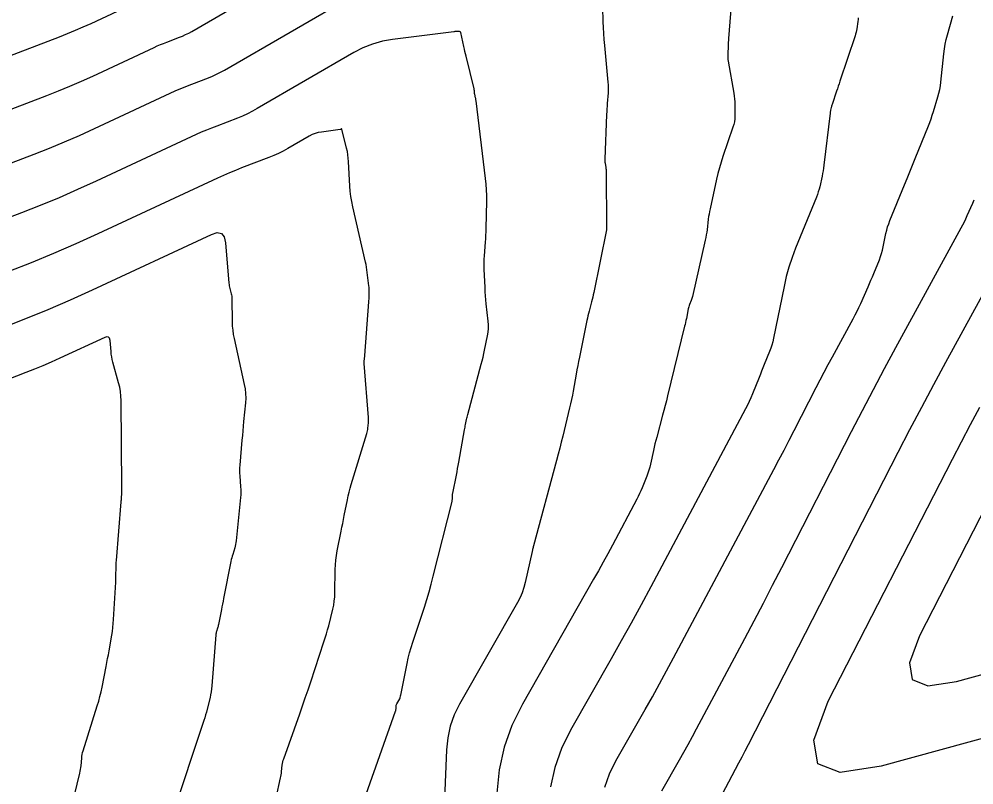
# Model space of a CAD drawing. Extents: x 1354696 to 1366163, y 660729 to 670380.
# Drawn here: x 1360163.1 to 1360216.4, y 664022.5 to 664065.2 of the extents above; entities that cross this region are included whole.
import ezdxf

# ---------------------------------------------------------------- set-up
doc = ezdxf.new("R2010")
doc.units = 0
doc.layers.add('R_Contours', color=7, linetype='Continuous')

msp = doc.modelspace()

# ---------------------------------------------------------------- linework, layer by layer
at = {"layer": 'R_Contours'}
for points in [[(1360153.347, 664056.628), (1360164.675, 664060.962), (1360165.32, 664061.215), (1360165.961, 664061.48), (1360166.598, 664061.756), (1360167.229, 664062.043), (1360170.661, 664063.64), (1360170.833, 664063.718), (1360171.007, 664063.793), (1360171.182, 664063.866), (1360171.358, 664063.934), (1360172.066, 664064.204), (1360172.241, 664064.275), (1360172.413, 664064.352), (1360172.582, 664064.437), (1360172.748, 664064.529), (1360185.866, 664072.148)], [(1360149.073, 664051.989), (1360163.964, 664057.686), (1360164.813, 664058.019), (1360165.656, 664058.367), (1360166.492, 664058.73), (1360167.322, 664059.108), (1360171.834, 664061.207), (1360172.06, 664061.31), (1360172.289, 664061.409), (1360172.519, 664061.504), (1360172.75, 664061.594), (1360173.681, 664061.948), (1360173.912, 664062.041), (1360174.138, 664062.144), (1360174.36, 664062.255), (1360174.577, 664062.375), (1360185.559, 664068.754)], [(1360202.923, 664067.179), (1360202.691, 664064.135), (1360202.683, 664064.029), (1360202.677, 664063.923), (1360202.671, 664063.817), (1360202.666, 664063.711), (1360202.648, 664063.286), (1360202.646, 664063.18), (1360202.65, 664063.074), (1360202.659, 664062.969), (1360202.675, 664062.864), (1360202.98, 664061.077), (1360203.004, 664060.92), (1360203.021, 664060.762), (1360203.032, 664060.604), (1360203.036, 664060.445), (1360203.04, 664059.808), (1360203.034, 664059.65), (1360203.015, 664059.494), (1360202.983, 664059.34), (1360202.938, 664059.188), (1360202.375, 664057.549), (1360202.273, 664057.235), (1360202.179, 664056.919), (1360202.094, 664056.601), (1360202.019, 664056.28), (1360201.656, 664054.633), (1360201.626, 664054.489), (1360201.6, 664054.344), (1360201.578, 664054.199), (1360201.558, 664054.053), (1360201.489, 664053.469), (1360201.47, 664053.323), (1360201.447, 664053.178), (1360201.42, 664053.034), (1360201.39, 664052.89), (1360200.681, 664049.751), (1360200.666, 664049.691), (1360200.649, 664049.632), (1360200.629, 664049.574), (1360200.607, 664049.517), (1360200.514, 664049.289), (1360200.493, 664049.231), (1360200.474, 664049.173), (1360200.457, 664049.114), (1360200.444, 664049.054), (1360200.336, 664048.517), (1360200.313, 664048.407), (1360200.289, 664048.298), (1360200.264, 664048.189), (1360200.238, 664048.08), (1360199.29, 664044.192), (1360199.223, 664043.924), (1360199.155, 664043.656), (1360199.086, 664043.389), (1360199.015, 664043.122), (1360198.682, 664041.886), (1360198.634, 664041.704), (1360198.588, 664041.521), (1360198.545, 664041.338), (1360198.505, 664041.154), (1360198.341, 664040.395), (1360198.301, 664040.224), (1360198.253, 664040.054), (1360198.197, 664039.887), (1360198.135, 664039.723), (1360197.871, 664039.068), (1360197.803, 664038.906), (1360197.731, 664038.745), (1360197.654, 664038.586), (1360197.574, 664038.43), (1360196.212, 664035.868), (1360195.956, 664035.39), (1360195.696, 664034.914), (1360195.433, 664034.44), (1360195.166, 664033.968), (1360191.194, 664026.994), (1360190.611, 664025.816), (1360190.179, 664024.595), (1360189.899, 664023.331), (1360189.77, 664022.024)], [(1360195.639, 664066.72), (1360195.682, 664065.075), (1360195.693, 664064.741), (1360195.711, 664064.407), (1360195.735, 664064.074), (1360195.764, 664063.741), (1360195.965, 664061.696), (1360195.977, 664061.547), (1360195.982, 664061.398), (1360195.98, 664061.249), (1360195.972, 664061.099), (1360195.926, 664060.502), (1360195.916, 664060.353), (1360195.906, 664060.204), (1360195.898, 664060.054), (1360195.891, 664059.905), (1360195.785, 664057.413), (1360195.784, 664057.353), (1360195.786, 664057.294), (1360195.792, 664057.235), (1360195.8, 664057.176), (1360195.841, 664056.94), (1360195.849, 664056.881), (1360195.856, 664056.821), (1360195.86, 664056.762), (1360195.861, 664056.702), (1360195.879, 664053.615), (1360195.88, 664053.601), (1360195.88, 664053.587), (1360195.88, 664053.573), (1360195.881, 664053.559), (1360195.884, 664053.48), (1360195.884, 664053.472), (1360195.885, 664053.462), (1360195.885, 664053.456), (1360195.171, 664049.964), (1360195.143, 664049.833), (1360195.114, 664049.703), (1360195.082, 664049.572), (1360195.048, 664049.443), (1360194.91, 664048.924), (1360194.876, 664048.795), (1360194.845, 664048.664), (1360194.815, 664048.534), (1360194.787, 664048.403), (1360194.373, 664046.358), (1360194.326, 664046.122), (1360194.28, 664045.886), (1360194.236, 664045.65), (1360194.193, 664045.413), (1360194.024, 664044.465), (1360193.98, 664044.229), (1360193.932, 664043.993), (1360193.88, 664043.758), (1360193.825, 664043.524), (1360193.442, 664041.955), (1360193.358, 664041.615), (1360193.272, 664041.277), (1360193.184, 664040.938), (1360193.095, 664040.601), (1360191.812, 664035.84), (1360191.805, 664035.814), (1360191.798, 664035.787), (1360191.792, 664035.76), (1360191.786, 664035.733), (1360191.763, 664035.625), (1360191.757, 664035.597), (1360191.751, 664035.57), (1360191.745, 664035.543), (1360191.739, 664035.516), (1360191.354, 664033.794), (1360191.277, 664033.501), (1360191.18, 664033.217), (1360191.061, 664032.942), (1360190.921, 664032.674), (1360187.691, 664027.002), (1360187.392, 664026.398), (1360187.17, 664025.771), (1360187.027, 664025.122), (1360186.96, 664024.451), (1360186.851, 664021.722)], [(1360157.622, 664061.267), (1360165.385, 664064.237), (1360165.827, 664064.411), (1360166.267, 664064.592), (1360166.703, 664064.781), (1360167.136, 664064.978), (1360169.488, 664066.073)], [(1360209.917, 664065.289), (1360209.915, 664065.188), (1360209.904, 664065.087), (1360209.843, 664064.683), (1360209.826, 664064.582), (1360209.804, 664064.483), (1360209.779, 664064.384), (1360209.748, 664064.287), (1360208.903, 664061.747), (1360208.857, 664061.609), (1360208.811, 664061.471), (1360208.764, 664061.333), (1360208.717, 664061.196), (1360208.46, 664060.448), (1360208.447, 664060.409), (1360208.436, 664060.37), (1360208.425, 664060.33), (1360208.416, 664060.29), (1360208.381, 664060.13), (1360208.372, 664060.09), (1360208.365, 664060.05), (1360208.359, 664060.01), (1360208.353, 664059.969), (1360208.009, 664057.061), (1360207.989, 664056.91), (1360207.965, 664056.76), (1360207.938, 664056.611), (1360207.906, 664056.462), (1360207.772, 664055.869), (1360207.736, 664055.722), (1360207.693, 664055.576), (1360207.645, 664055.433), (1360207.591, 664055.291), (1360206.427, 664052.434), (1360206.229, 664051.914), (1360206.056, 664051.386), (1360205.909, 664050.851), (1360205.786, 664050.309), (1360205.204, 664047.412), (1360205.161, 664047.222), (1360205.109, 664047.035), (1360205.049, 664046.851), (1360204.979, 664046.669), (1360204.684, 664045.946), (1360204.611, 664045.766), (1360204.537, 664045.585), (1360204.464, 664045.404), (1360204.391, 664045.223), (1360204.02, 664044.304), (1360203.932, 664044.092), (1360203.837, 664043.883), (1360203.738, 664043.675), (1360203.632, 664043.471), (1360198.354, 664033.542), (1360197.812, 664032.532), (1360197.263, 664031.526), (1360196.707, 664030.523), (1360196.143, 664029.525), (1360193.873, 664025.541), (1360193.371, 664024.526), (1360192.999, 664023.474), (1360192.758, 664022.384)], [(1360195.787, 664022.361), (1360196.054, 664023.115), (1360196.413, 664023.842), (1360198.039, 664026.697), (1360198.443, 664027.412), (1360198.842, 664028.13), (1360199.235, 664028.851), (1360199.624, 664029.575), (1360205.217, 664040.097), (1360205.503, 664040.636), (1360205.786, 664041.177), (1360206.067, 664041.718), (1360206.347, 664042.261), (1360207.575, 664044.658), (1360207.797, 664045.088), (1360208.022, 664045.516), (1360208.25, 664045.943), (1360208.48, 664046.368), (1360209.644, 664048.5), (1360209.755, 664048.71), (1360209.862, 664048.921), (1360209.965, 664049.134), (1360210.063, 664049.35), (1360210.475, 664050.284), (1360210.555, 664050.468), (1360210.634, 664050.653), (1360210.712, 664050.838), (1360210.789, 664051.024), (1360211.101, 664051.789), (1360211.169, 664051.966), (1360211.227, 664052.146), (1360211.278, 664052.328), (1360211.319, 664052.513), (1360211.469, 664053.256), (1360211.511, 664053.441), (1360211.561, 664053.623), (1360211.62, 664053.803), (1360211.687, 664053.98), (1360212.496, 664055.965), (1360212.646, 664056.334), (1360212.796, 664056.703), (1360212.946, 664057.071), (1360213.096, 664057.44), (1360213.835, 664059.258), (1360213.913, 664059.456), (1360213.986, 664059.655), (1360214.055, 664059.857), (1360214.12, 664060.059), (1360214.369, 664060.874), (1360214.426, 664061.079), (1360214.473, 664061.286), (1360214.509, 664061.495), (1360214.536, 664061.705), (1360214.693, 664063.286), (1360214.726, 664063.553), (1360214.77, 664063.818), (1360214.825, 664064.081), (1360214.892, 664064.342), (1360215.19, 664065.404)], [(1360180.84, 664017.351), (1360184.118, 664026.6), (1360184.129, 664026.634), (1360184.137, 664026.668), (1360184.142, 664026.702), (1360184.145, 664026.737), (1360184.151, 664026.879), (1360184.154, 664026.914), (1360184.161, 664026.947), (1360184.173, 664026.98), (1360184.188, 664027.011), (1360184.353, 664027.301), (1360184.362, 664027.317), (1360184.369, 664027.333), (1360184.375, 664027.35), (1360184.379, 664027.367), (1360184.395, 664027.438), (1360184.399, 664027.456), (1360184.403, 664027.473), (1360184.406, 664027.491), (1360184.41, 664027.509), (1360184.765, 664029.272), (1360184.83, 664029.57), (1360184.903, 664029.866), (1360184.986, 664030.16), (1360185.078, 664030.452), (1360185.728, 664032.416), (1360185.864, 664032.842), (1360185.993, 664033.269), (1360186.113, 664033.699), (1360186.225, 664034.132), (1360187.27, 664038.313), (1360187.279, 664038.351), (1360187.285, 664038.389), (1360187.289, 664038.427), (1360187.29, 664038.465), (1360187.292, 664038.619), (1360187.294, 664038.658), (1360187.297, 664038.696), (1360187.302, 664038.734), (1360187.308, 664038.772), (1360187.511, 664039.778), (1360187.546, 664039.959), (1360187.581, 664040.139), (1360187.615, 664040.32), (1360187.648, 664040.501), (1360187.97, 664042.308), (1360187.983, 664042.379), (1360187.996, 664042.45), (1360188.01, 664042.521), (1360188.024, 664042.592), (1360188.081, 664042.874), (1360188.096, 664042.945), (1360188.112, 664043.015), (1360188.129, 664043.085), (1360188.147, 664043.155), (1360188.897, 664045.963), (1360188.948, 664046.161), (1360188.997, 664046.359), (1360189.042, 664046.558), (1360189.084, 664046.757), (1360189.248, 664047.556), (1360189.281, 664047.757), (1360189.298, 664047.958), (1360189.299, 664048.159), (1360189.284, 664048.362), (1360189.177, 664049.324), (1360189.154, 664049.552), (1360189.135, 664049.781), (1360189.119, 664050.009), (1360189.108, 664050.239), (1360189.068, 664051.261), (1360189.063, 664051.451), (1360189.064, 664051.641), (1360189.07, 664051.83), (1360189.082, 664052.02), (1360189.139, 664052.778), (1360189.152, 664052.968), (1360189.163, 664053.158), (1360189.171, 664053.348), (1360189.176, 664053.538), (1360189.208, 664055.064), (1360189.209, 664055.382), (1360189.199, 664055.699), (1360189.177, 664056.015), (1360189.144, 664056.331), (1360188.609, 664060.659), (1360188.603, 664060.702), (1360188.596, 664060.744), (1360188.588, 664060.786), (1360188.579, 664060.828), (1360188.532, 664061.031), (1360188.527, 664061.055), (1360188.523, 664061.08), (1360188.52, 664061.104), (1360188.519, 664061.129), (1360188.513, 664061.228), (1360188.512, 664061.252), (1360188.509, 664061.277), (1360188.504, 664061.301), (1360188.499, 664061.325), (1360188.053, 664063.145), (1360188.021, 664063.279), (1360187.99, 664063.413), (1360187.959, 664063.547), (1360187.929, 664063.681), (1360187.758, 664064.465), (1360187.755, 664064.476), (1360187.75, 664064.485), (1360187.743, 664064.493), (1360187.734, 664064.499), (1360187.694, 664064.522), (1360187.684, 664064.527), (1360187.674, 664064.53), (1360187.663, 664064.532), (1360187.652, 664064.532), (1360187.487, 664064.523), (1360187.456, 664064.522), (1360187.425, 664064.519), (1360187.394, 664064.516), (1360187.362, 664064.512), (1360183.952, 664064.079), (1360183.382, 664063.978), (1360182.831, 664063.822), (1360182.299, 664063.611), (1360181.785, 664063.346), (1360176.407, 664060.222), (1360176.137, 664060.073), (1360175.862, 664059.935), (1360175.582, 664059.808), (1360175.296, 664059.693), (1360174.143, 664059.254), (1360173.856, 664059.142), (1360173.57, 664059.024), (1360173.287, 664058.902), (1360173.007, 664058.774), (1360167.416, 664056.173), (1360166.387, 664055.705), (1360165.35, 664055.255), (1360164.306, 664054.824), (1360163.254, 664054.411), (1360141.572, 664046.115)], [(1360177.457, 664021.768), (1360177.703, 664022.881), (1360177.722, 664022.97), (1360177.737, 664023.06), (1360177.751, 664023.15), (1360177.761, 664023.241), (1360177.799, 664023.604), (1360177.811, 664023.694), (1360177.828, 664023.783), (1360177.851, 664023.871), (1360177.879, 664023.957), (1360178.776, 664026.462), (1360178.933, 664026.905), (1360179.087, 664027.349), (1360179.239, 664027.794), (1360179.388, 664028.24), (1360180.127, 664030.471), (1360180.198, 664030.696), (1360180.266, 664030.921), (1360180.33, 664031.148), (1360180.389, 664031.376), (1360180.617, 664032.29), (1360180.668, 664032.519), (1360180.704, 664032.75), (1360180.728, 664032.983), (1360180.738, 664033.218), (1360180.755, 664034.512), (1360180.764, 664034.773), (1360180.786, 664035.032), (1360180.819, 664035.29), (1360180.865, 664035.547), (1360181.086, 664036.647), (1360181.129, 664036.866), (1360181.173, 664037.084), (1360181.217, 664037.303), (1360181.26, 664037.522), (1360181.433, 664038.397), (1360181.479, 664038.615), (1360181.531, 664038.832), (1360181.588, 664039.047), (1360181.651, 664039.261), (1360182.521, 664042.094), (1360182.541, 664042.167), (1360182.558, 664042.24), (1360182.571, 664042.314), (1360182.581, 664042.389), (1360182.611, 664042.689), (1360182.617, 664042.764), (1360182.619, 664042.839), (1360182.618, 664042.914), (1360182.614, 664042.99), (1360182.365, 664046.007), (1360182.364, 664046.015), (1360182.364, 664046.022), (1360182.364, 664046.029), (1360182.365, 664046.037), (1360182.368, 664046.073), (1360182.37, 664046.095), (1360182.39, 664046.299), (1360182.393, 664046.336), (1360182.397, 664046.372), (1360182.4, 664046.409), (1360182.402, 664046.445), (1360182.63, 664049.439), (1360182.635, 664049.514), (1360182.64, 664049.589), (1360182.643, 664049.663), (1360182.645, 664049.738), (1360182.651, 664050.037), (1360182.651, 664050.112), (1360182.649, 664050.187), (1360182.644, 664050.261), (1360182.636, 664050.335), (1360182.544, 664051.077), (1360182.524, 664051.225), (1360182.5, 664051.373), (1360182.472, 664051.519), (1360182.441, 664051.665), (1360181.731, 664054.753), (1360181.672, 664055.038), (1360181.626, 664055.324), (1360181.592, 664055.612), (1360181.57, 664055.902), (1360181.499, 664057.273), (1360181.485, 664057.46), (1360181.462, 664057.645), (1360181.43, 664057.828), (1360181.39, 664058.011), (1360181.128, 664059.082), (1360181.125, 664059.09), (1360181.12, 664059.094), (1360181.114, 664059.094), (1360181.107, 664059.09), (1360181.073, 664059.067), (1360181.065, 664059.062), (1360181.056, 664059.058), (1360181.047, 664059.055), (1360181.037, 664059.053), (1360179.98, 664058.919), (1360179.803, 664058.887), (1360179.632, 664058.839), (1360179.467, 664058.774), (1360179.308, 664058.691), (1360178.105, 664057.993), (1360177.85, 664057.851), (1360177.59, 664057.721), (1360177.324, 664057.601), (1360177.054, 664057.491), (1360175.535, 664056.914), (1360175.192, 664056.78), (1360174.852, 664056.64), (1360174.515, 664056.494), (1360174.18, 664056.341), (1360167.509, 664053.237), (1360166.281, 664052.679), (1360165.045, 664052.143), (1360163.799, 664051.628), (1360162.543, 664051.135)], [(1360216.374, 664055.11), (1360216.294, 664054.936), (1360215.984, 664054.234), (1360215.905, 664054.059), (1360215.822, 664053.887), (1360215.736, 664053.716), (1360215.646, 664053.547), (1360212.009, 664046.884), (1360211.376, 664045.715), (1360210.75, 664044.543), (1360210.133, 664043.366), (1360209.523, 664042.185), (1360205.638, 664034.604), (1360205.127, 664033.612), (1360204.612, 664032.621), (1360204.094, 664031.632), (1360203.571, 664030.646), (1360200.893, 664025.608), (1360200.659, 664025.17), (1360200.421, 664024.735), (1360200.18, 664024.301), (1360199.936, 664023.869), (1360198.953, 664022.144)], [(1360162.233, 664048.012), (1360163.492, 664048.507), (1360164.742, 664049.023), (1360165.983, 664049.561), (1360167.214, 664050.121), (1360173.845, 664053.207), (1360174.169, 664053.306), (1360174.409, 664053.261), (1360174.566, 664053.074), (1360174.64, 664052.744), (1360174.823, 664050.487), (1360174.831, 664050.412), (1360174.842, 664050.338), (1360174.857, 664050.264), (1360174.875, 664050.191), (1360174.956, 664049.9), (1360174.974, 664049.827), (1360174.986, 664049.753), (1360174.994, 664049.678), (1360174.997, 664049.603), (1360175.006, 664048.332), (1360175.014, 664048.096), (1360175.035, 664047.861), (1360175.068, 664047.628), (1360175.113, 664047.396), (1360175.684, 664044.841), (1360175.731, 664044.585), (1360175.757, 664044.329), (1360175.763, 664044.071), (1360175.748, 664043.812), (1360175.647, 664042.773), (1360175.622, 664042.513), (1360175.598, 664042.253), (1360175.574, 664041.994), (1360175.551, 664041.734), (1360175.431, 664040.338), (1360175.421, 664040.187), (1360175.417, 664040.036), (1360175.42, 664039.884), (1360175.43, 664039.733), (1360175.48, 664039.128), (1360175.489, 664038.976), (1360175.491, 664038.825), (1360175.486, 664038.674), (1360175.474, 664038.523), (1360175.229, 664036.107), (1360175.217, 664036.009), (1360175.2, 664035.912), (1360175.178, 664035.817), (1360175.151, 664035.722), (1360175.036, 664035.346), (1360175.008, 664035.251), (1360174.983, 664035.156), (1360174.96, 664035.06), (1360174.939, 664034.964), (1360174.53, 664032.895), (1360174.499, 664032.74), (1360174.469, 664032.584), (1360174.438, 664032.428), (1360174.408, 664032.273), (1360174.244, 664031.437), (1360174.233, 664031.388), (1360174.222, 664031.34), (1360174.209, 664031.292), (1360174.194, 664031.244), (1360174.134, 664031.053), (1360174.12, 664031.006), (1360174.11, 664030.957), (1360174.101, 664030.908), (1360174.096, 664030.859), (1360173.876, 664028.019), (1360173.859, 664027.854), (1360173.837, 664027.69), (1360173.807, 664027.527), (1360173.771, 664027.365), (1360173.613, 664026.72), (1360173.572, 664026.559), (1360173.528, 664026.399), (1360173.48, 664026.24), (1360173.429, 664026.082), (1360171.635, 664020.717)], [(1360202.163, 664021.641), (1360203.087, 664023.38), (1360203.268, 664023.72), (1360203.446, 664024.061), (1360203.624, 664024.403), (1360203.801, 664024.746), (1360212.157, 664041.052), (1360212.809, 664042.315), (1360213.47, 664043.574), (1360214.139, 664044.829), (1360214.817, 664046.079), (1360218.669, 664053.136)], [(1360165.78, 664020.149), (1360166.514, 664023.15), (1360166.537, 664023.252), (1360166.556, 664023.356), (1360166.571, 664023.46), (1360166.581, 664023.565), (1360166.614, 664023.986), (1360166.625, 664024.091), (1360166.642, 664024.195), (1360166.665, 664024.297), (1360166.694, 664024.398), (1360167.487, 664026.908), (1360167.565, 664027.167), (1360167.635, 664027.427), (1360167.698, 664027.689), (1360167.754, 664027.952), (1360167.981, 664029.109), (1360168.023, 664029.325), (1360168.063, 664029.542), (1360168.103, 664029.758), (1360168.141, 664029.975), (1360168.292, 664030.843), (1360168.326, 664031.061), (1360168.355, 664031.279), (1360168.377, 664031.497), (1360168.392, 664031.717), (1360168.511, 664033.798), (1360168.516, 664033.899), (1360168.52, 664034), (1360168.524, 664034.101), (1360168.526, 664034.202), (1360168.533, 664034.607), (1360168.536, 664034.708), (1360168.54, 664034.809), (1360168.546, 664034.91), (1360168.553, 664035.011), (1360168.815, 664038.283), (1360168.817, 664038.298), (1360168.819, 664038.312), (1360168.821, 664038.327), (1360168.824, 664038.341), (1360168.836, 664038.398), (1360168.839, 664038.413), (1360168.841, 664038.427), (1360168.842, 664038.442), (1360168.843, 664038.456), (1360168.846, 664038.813), (1360168.847, 664038.877), (1360168.847, 664038.942), (1360168.847, 664039.006), (1360168.846, 664039.07), (1360168.812, 664043.939), (1360168.802, 664044.189), (1360168.776, 664044.436), (1360168.733, 664044.681), (1360168.675, 664044.924), (1360168.355, 664046.08), (1360168.318, 664046.228), (1360168.288, 664046.377), (1360168.265, 664046.527), (1360168.25, 664046.678), (1360168.2, 664047.286), (1360168.172, 664047.411), (1360168.113, 664047.482), (1360168.022, 664047.499), (1360167.899, 664047.461), (1360165.387, 664046.293), (1360164.921, 664046.08), (1360164.451, 664045.877), (1360163.977, 664045.681), (1360163.5, 664045.494), (1360161.408, 664044.693)], [(1360231.381, 664029.063), (1360211.195, 664023.535), (1360208.917, 664023.188), (1360207.667, 664023.676), (1360207.445, 664024.999), (1360208.251, 664027.158), (1360215.174, 664040.666), (1360215.676, 664041.639), (1360216.185, 664042.608), (1360216.7, 664043.574)], [(1360218.191, 664040.281), (1360213.338, 664030.81), (1360212.773, 664029.297), (1360212.928, 664028.369), (1360213.804, 664028.027), (1360215.401, 664028.27), (1360229.553, 664032.145)]]:
    msp.add_lwpolyline(points, dxfattribs=at)

doc.saveas('drawing.dxf')
